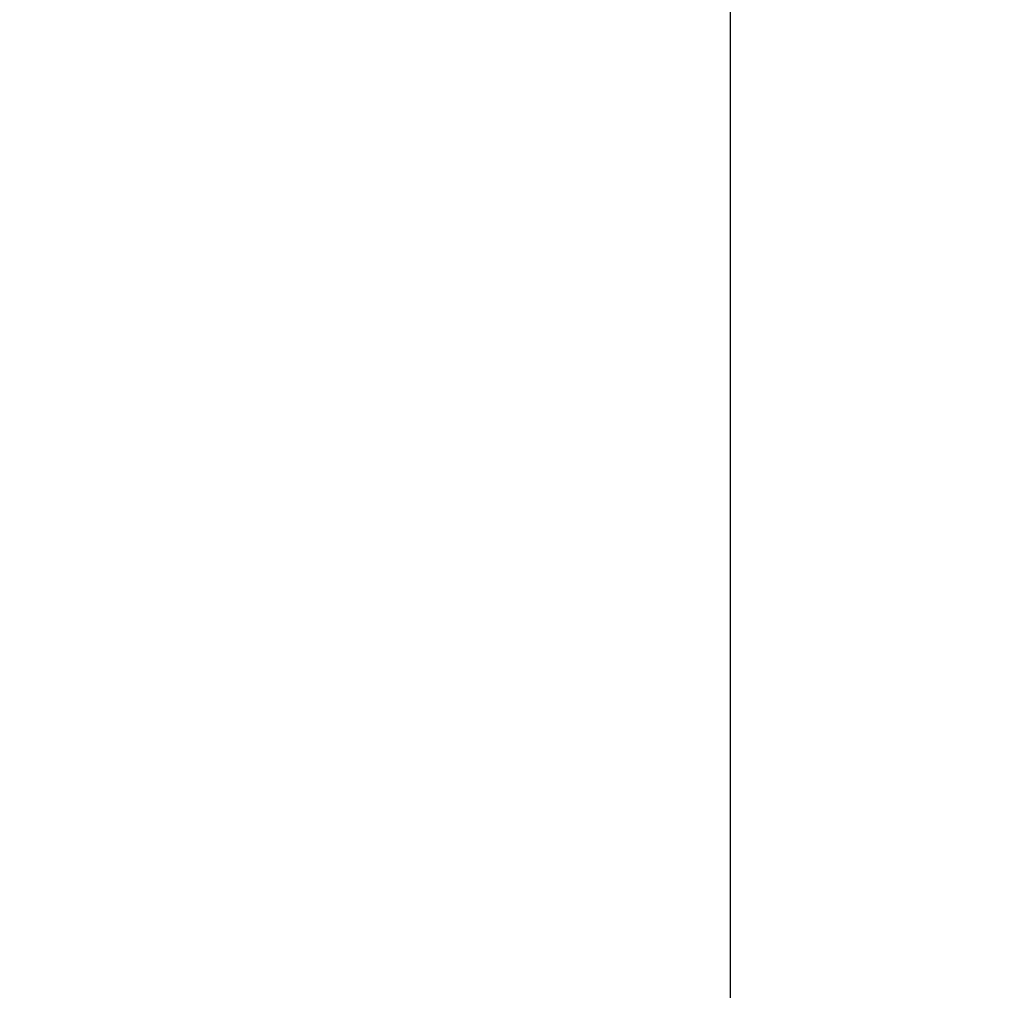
# Model space of a CAD drawing. Extents: x 0 to 80, y 0 to 80.
# Tile 525 of 656: x 9.53563 to 9.53957, y 35.41451 to 35.4184. Entities that reach past the tile are written whole.
import ezdxf

# ---------------------------------------------------------------- set-up
doc = ezdxf.new("R2010")
doc.units = 0
doc.header["$LTSCALE"] = 25.4
doc.layers.get('0').update_dxf_attribs({"color": 13, "linetype": 'CONTINUOUS'})

# ---------------------------------------------------------------- blocks, each defined once
blk = doc.blocks.new('ORBIT-I-KINKIET-20-7806-78')
at = {"color": 7}
blk.add_line((25.9350891, 35.64608, 344.9284973), (25.9350891, 35.7683601, 344.9284973), dxfattribs=at)
mesh = blk.add_polyface(dxfattribs=at)
corners = [(25.9350891, 35.7683601, 344.9284973), (25.2029629, 35.64608, 344.5432434), (25.9350891, 35.64608, 344.9284973)]
mesh.append_faces([[corners[k] for k in face] for face in [(0, 1, 2)]], dxfattribs={"color": 7})
mesh = blk.add_polyface(dxfattribs=at)
corners = [(25.9350891, 35.7683601, 344.9284973), (25.2029629, 35.7683601, 344.5432434), (25.2029629, 35.64608, 344.5432434)]
mesh.append_faces([[corners[k] for k in face] for face in [(0, 1, 2)]], dxfattribs={"color": 7})
mesh = blk.add_polyface(dxfattribs=at)
corners = [(26.4027424, 35.64608, 302.3838806), (25.6784382, 35.7683601, 302.7523499), (26.4027424, 35.7683601, 302.3838806)]
mesh.append_faces([[corners[k] for k in face] for face in [(0, 1, 2)]], dxfattribs={"color": 7})
mesh = blk.add_polyface(dxfattribs=at)
corners = [(26.4027424, 35.64608, 302.3838806), (25.6784382, 35.64608, 302.7523499), (25.6784382, 35.7683601, 302.7523499)]
mesh.append_faces([[corners[k] for k in face] for face in [(0, 1, 2)]], dxfattribs={"color": 7})

msp = doc.modelspace()

# ---------------------------------------------------------------- block references
at = {"color": 0}
msp.add_blockref('ORBIT-I-KINKIET-20-7806-78', (-16.3966141, -0.3460782, -57.5), dxfattribs=at)

doc.saveas('drawing.dxf')
